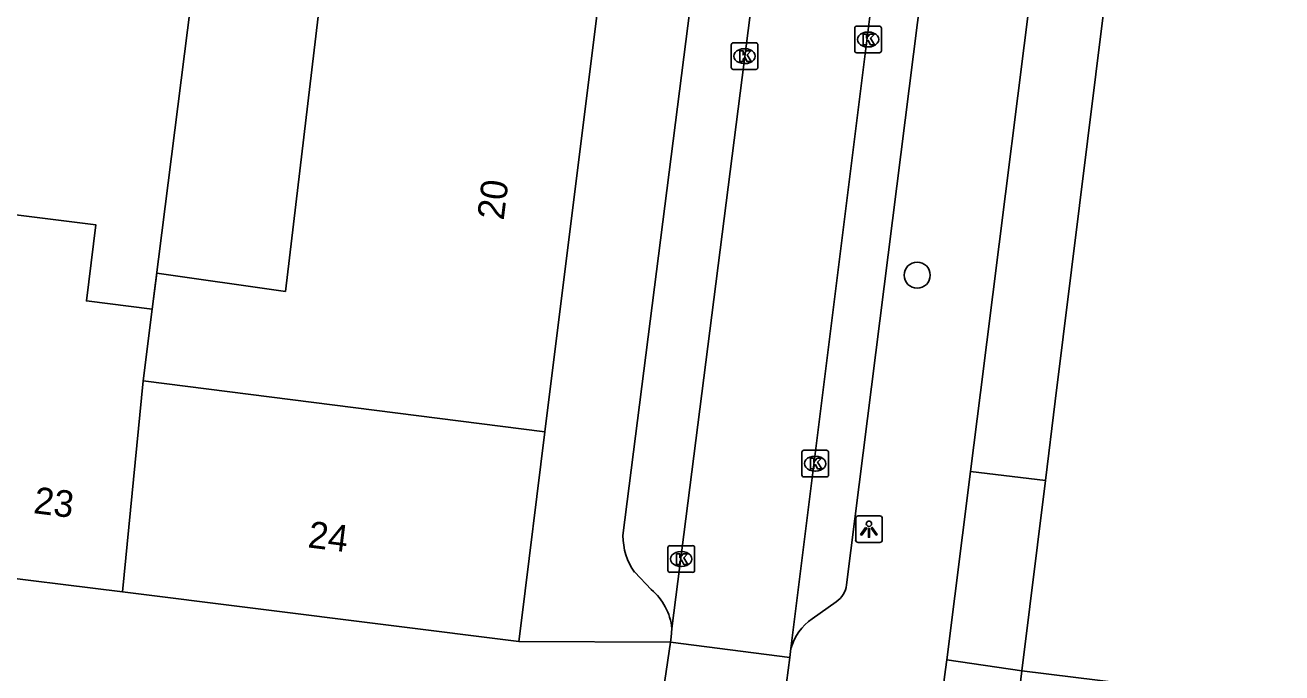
# Model space of a CAD drawing. Extents: x 161696 to 162377, y 380761 to 381673.
# Drawn here: x 162093.7 to 162140.85, y 381340.72 to 381365.02 of the extents above; entities that cross this region are included whole.
import ezdxf

# ---------------------------------------------------------------- set-up
doc = ezdxf.new("R2010")
doc.units = 0
for name, color, linetype in [('IMGEO_Boom', 7, 'Continuous'), ('IMGEO_Hek', 7, 'Continuous'), ('IMGEO_Kolk', 7, 'Continuous'), ('IMGEO_Lichtpunt', 7, 'Continuous'), ('IMGEO_Pand', 7, 'Continuous'), ('IMGEO_Pand_nummerreeks', 7, 'Continuous'), ('IMGEO_Pand_vergunning_verleend', 7, 'Continuous'), ('IMGEO_Rijbaan_lokaal_open', 7, 'Continuous'), ('IMGEO_Voetpad_open', 7, 'Continuous')]:
    doc.layers.add(name, color=color, linetype=linetype)

msp = doc.modelspace()

# ---------------------------------------------------------------- linework, layer by layer
at = {"layer": 'IMGEO_Boom'}
msp.add_circle((162127.171, 381355.641), 0.489, dxfattribs=at)
at = {"layer": 'IMGEO_Hek'}
msp.add_lwpolyline([(162130.719, 381337.68), (162131.095, 381340.794)], dxfattribs=at)
at = {"layer": 'IMGEO_Kolk'}
for p, q in [((162124.825, 381364.057), (162124.825, 381364.909)), ((162124.9, 381364.983), (162125.752, 381364.983)), ((162125.313, 381364.763), (162125.338, 381364.763)), ((162125.826, 381364.909), (162125.826, 381364.057)), ((162120.193, 381363.432), (162120.193, 381364.284)), ((162120.268, 381364.358), (162121.12, 381364.358)), ((162121.194, 381364.284), (162121.194, 381363.432)), ((162120.681, 381364.138), (162120.706, 381364.138)), ((162125.752, 381363.983), (162124.9, 381363.983)), ((162125.336, 381364.203), (162125.311, 381364.203)), ((162121.12, 381363.358), (162120.268, 381363.358)), ((162120.704, 381363.578), (162120.679, 381363.578)), ((162122.842, 381348.144), (162122.842, 381348.996)), ((162122.917, 381349.07), (162123.769, 381349.07)), ((162123.33, 381348.85), (162123.355, 381348.85)), ((162123.843, 381348.996), (162123.843, 381348.144)), ((162123.353, 381348.29), (162123.328, 381348.29)), ((162123.769, 381348.07), (162122.917, 381348.07)), ((162117.817, 381344.565), (162117.817, 381345.417)), ((162117.892, 381345.491), (162118.744, 381345.491)), ((162118.818, 381345.417), (162118.818, 381344.565)), ((162118.305, 381345.271), (162118.33, 381345.271)), ((162118.744, 381344.491), (162117.892, 381344.491)), ((162118.328, 381344.711), (162118.303, 381344.711))]:
    msp.add_line(p, q, dxfattribs=at)
for points in [[(162124.825, 381364.057), (162124.825, 381364.909)], [(162124.9, 381364.983), (162125.752, 381364.983)], [(162125.826, 381364.909), (162125.826, 381364.057)], [(162120.193, 381363.432), (162120.193, 381364.284)], [(162120.268, 381364.358), (162121.12, 381364.358)], [(162121.194, 381364.284), (162121.194, 381363.432)], [(162125.146, 381364.683), (162125.269, 381364.683), (162125.269, 381364.532), (162125.399, 381364.683), (162125.563, 381364.683), (162125.417, 381364.532), (162125.57, 381364.283), (162125.418, 381364.283), (162125.333, 381364.447), (162125.269, 381364.38), (162125.269, 381364.283), (162125.146, 381364.283), (162125.146, 381364.683)], [(162120.514, 381364.058), (162120.637, 381364.058), (162120.637, 381363.907), (162120.767, 381364.058), (162120.931, 381364.058), (162120.785, 381363.907), (162120.938, 381363.658), (162120.786, 381363.658), (162120.701, 381363.822), (162120.637, 381363.755), (162120.637, 381363.658), (162120.514, 381363.658), (162120.514, 381364.058)], [(162125.752, 381363.983), (162124.9, 381363.983)], [(162121.12, 381363.358), (162120.268, 381363.358)], [(162122.842, 381348.144), (162122.842, 381348.996)], [(162122.917, 381349.07), (162123.769, 381349.07)], [(162123.163, 381348.77), (162123.286, 381348.77), (162123.286, 381348.619), (162123.416, 381348.77), (162123.58, 381348.77), (162123.434, 381348.619), (162123.587, 381348.37), (162123.435, 381348.37), (162123.35, 381348.534), (162123.286, 381348.467), (162123.286, 381348.37), (162123.163, 381348.37), (162123.163, 381348.77)], [(162123.843, 381348.996), (162123.843, 381348.144)], [(162123.769, 381348.07), (162122.917, 381348.07)], [(162117.817, 381344.565), (162117.817, 381345.417)], [(162117.892, 381345.491), (162118.744, 381345.491)], [(162118.818, 381345.417), (162118.818, 381344.565)], [(162118.138, 381345.191), (162118.261, 381345.191), (162118.261, 381345.04), (162118.391, 381345.191), (162118.555, 381345.191), (162118.409, 381345.04), (162118.562, 381344.791), (162118.41, 381344.791), (162118.325, 381344.955), (162118.261, 381344.888), (162118.261, 381344.791), (162118.138, 381344.791), (162118.138, 381345.191)], [(162118.744, 381344.491), (162117.892, 381344.491)]]:
    msp.add_lwpolyline(points, dxfattribs=at)
for centre, start, end in [((162124.902, 381364.907), 91.552, 178.448), ((162124.902, 381364.907), 91.552, 178.448), ((162125.75, 381364.907), 1.552, 88.448), ((162125.75, 381364.907), 1.552, 88.448), ((162120.27, 381364.282), 91.552, 178.448), ((162120.27, 381364.282), 91.552, 178.448), ((162121.118, 381364.282), 1.552, 88.448), ((162121.118, 381364.282), 1.552, 88.448), ((162124.902, 381364.059), 181.552, 268.448), ((162124.902, 381364.059), 181.552, 268.448), ((162125.75, 381364.059), 271.552, 358.448), ((162125.75, 381364.059), 271.552, 358.448), ((162120.27, 381363.434), 181.552, 268.448), ((162120.27, 381363.434), 181.552, 268.448), ((162121.118, 381363.434), 271.552, 358.448), ((162121.118, 381363.434), 271.552, 358.448), ((162122.919, 381348.994), 91.552, 178.448), ((162122.919, 381348.994), 91.552, 178.448), ((162123.767, 381348.994), 1.552, 88.448), ((162123.767, 381348.994), 1.552, 88.448), ((162122.919, 381348.146), 181.552, 268.448), ((162122.919, 381348.146), 181.552, 268.448), ((162123.767, 381348.146), 271.552, 358.448), ((162123.767, 381348.146), 271.552, 358.448), ((162117.894, 381345.415), 91.552, 178.448), ((162117.894, 381345.415), 91.552, 178.448), ((162118.742, 381345.415), 1.552, 88.448), ((162118.742, 381345.415), 1.552, 88.448), ((162117.894, 381344.567), 181.552, 268.448), ((162117.894, 381344.567), 181.552, 268.448), ((162118.742, 381344.567), 271.552, 358.448), ((162118.742, 381344.567), 271.552, 358.448)]:
    msp.add_arc(centre, 0.0765, start, end, dxfattribs=at)
for centre, major_axis, ratio, start_param, end_param in [((162125.312, 381364.483), (-0.387, 0.002), 0.722429, 4.712389, 7.853982), ((162125.337, 381364.483), (-0.39, 0.002), 0.717154, 1.570796, 4.712389), ((162120.68, 381363.858), (-0.387, 0.002), 0.722429, 4.712389, 7.853982), ((162120.705, 381363.858), (-0.39, 0.002), 0.717154, 1.570796, 4.712389), ((162123.329, 381348.57), (-0.387, 0.002), 0.722429, 4.712389, 7.853982), ((162123.354, 381348.57), (-0.39, 0.002), 0.717154, 1.570796, 4.712389), ((162118.304, 381344.991), (-0.387, 0.002), 0.722429, 4.712389, 7.853982), ((162118.329, 381344.991), (-0.39, 0.002), 0.717154, 1.570796, 4.712389)]:
    msp.add_ellipse(centre, major_axis=major_axis, ratio=ratio, start_param=start_param, end_param=end_param, dxfattribs=at)
at = {"layer": 'IMGEO_Lichtpunt'}
for p, q in [((162124.862, 381346.515), (162124.862, 381345.708)), ((162124.862, 381346.515), (162124.862, 381345.708)), ((162125.764, 381346.61), (162124.956, 381346.61)), ((162125.764, 381346.61), (162124.956, 381346.61)), ((162125.858, 381345.708), (162125.858, 381346.515)), ((162125.858, 381345.708), (162125.858, 381346.515)), ((162124.956, 381345.614), (162125.764, 381345.614)), ((162124.956, 381345.614), (162125.764, 381345.614))]:
    msp.add_line(p, q, dxfattribs=at)
for points in [[(162125.236, 381346.179), (162125.275, 381346.151), (162125.087, 381345.889), (162125.049, 381345.916), (162125.236, 381346.179)], [(162125.338, 381346.131), (162125.385, 381346.131), (162125.385, 381345.809), (162125.338, 381345.809), (162125.338, 381346.131)], [(162125.448, 381346.151), (162125.486, 381346.178), (162125.673, 381345.916), (162125.634, 381345.888), (162125.448, 381346.151)]]:
    msp.add_lwpolyline(points, dxfattribs=at)
msp.add_circle((162125.361, 381346.313), 0.0994, dxfattribs=at)
for centre, start, end in [((162124.956, 381346.515), 90, 180), ((162124.956, 381346.515), 90, 180), ((162125.764, 381346.515), 0, 90), ((162125.764, 381346.515), 0, 90), ((162124.956, 381345.708), 180, 270), ((162124.956, 381345.708), 180, 270), ((162125.764, 381345.708), 270, 0), ((162125.764, 381345.708), 270, 360)]:
    msp.add_arc(centre, 0.0946, start, end, dxfattribs=at)
at = {"layer": 'IMGEO_Pand'}
for points in [[(162131.982, 381347.932), (162132.353, 381350.918), (162136.618, 381385.223), (162137.56, 381385.107), (162140.498, 381384.744), (162152.097, 381383.312), (162150.707, 381372.093), (162147.104, 381372.539), (162146.102, 381364.353), (162144.484, 381364.551), (162142.531, 381349.53), (162154.36, 381348.077), (162154.335, 381347.878), (162158.194, 381347.428), (162158.218, 381347.626), (162165.679, 381346.706), (162161.625, 381313.867), (162134.432, 381317.237), (162134.819, 381320.363), (162133.628, 381320.511), (162135.685, 381337.52), (162136.549, 381337.414), (162136.871, 381340.077), (162131.095, 381340.794)], [(162098.464, 381354.37), (162100.281, 381368.692), (162107.405, 381367.815)], [(162115.304, 381366.602), (162113.205, 381349.768)], [(162093.349, 381357.903), (162096.355, 381357.529), (162096, 381354.675), (162098.464, 381354.37)], [(162098.123, 381351.682), (162098.464, 381354.37)], [(162097.346, 381343.755), (162098.123, 381351.682)], [(162098.123, 381351.682), (162113.205, 381349.768)], [(162113.205, 381349.768), (162112.308, 381342.578), (162112.223, 381341.897)], [(162131.982, 381347.932), (162131.095, 381340.794)], [(162097.346, 381343.755), (162091.668, 381344.464)], [(162112.223, 381341.897), (162097.346, 381343.755)]]:
    msp.add_lwpolyline(points, dxfattribs=at)
at = {"layer": 'IMGEO_Pand_vergunning_verleend'}
msp.add_lwpolyline([(162098.123, 381351.682), (162098.464, 381354.37), (162098.635, 381355.714), (162103.467, 381355.034), (162104.996, 381367.883), (162107.377, 381367.591), (162115.304, 381366.602), (162113.205, 381349.768), (162098.123, 381351.682)], dxfattribs=at)
at = {"layer": 'IMGEO_Rijbaan_lokaal_open'}
for points in [[(162134.218, 381388.422), (162129.541, 381351.238), (162129.168, 381348.272)], [(162126.957, 381385.01), (162126.489, 381376.416), (162125.753, 381368.256), (162122.434, 381341.635)], [(162128.39, 381382.399), (162128.362, 381380.401), (162128.193, 381374.361), (162127.965, 381371.368), (162124.523, 381344.023)], [(162117.967, 381342.388), (162121.35, 381368.946)], [(162128.28, 381341.209), (162129.168, 381348.272)], [(162124.125, 381343.387), (162123.23, 381342.746)], [(162117.915, 381341.877), (162117.942, 381342.056), (162117.967, 381342.388)], [(162117.488, 381338.993), (162117.915, 381341.877)], [(162122.39, 381341.299), (162117.915, 381341.877)], [(162122.434, 381341.635), (162122.39, 381341.299)], [(162122.39, 381341.299), (162122.021, 381338.438)], [(162128.28, 381341.209), (162128.2, 381340.574), (162127.884, 381338.062)]]:
    msp.add_lwpolyline(points, dxfattribs=at)
for centre, radius, start, end in [((162123.638, 381344.135), 0.892, 303.1035, 352.821), ((162124.337, 381341.112), 1.973, 124.1155, 164.6434)]:
    msp.add_arc(centre, radius, start, end, dxfattribs=at)
at = {"layer": 'IMGEO_Voetpad_open'}
for points in [[(162116.125, 381345.875), (162118.732, 381366.287)], [(162129.168, 381348.272), (162131.982, 381347.932)], [(162117.192, 381343.845), (162116.57, 381344.492)], [(162112.223, 381341.897), (162117.915, 381341.877)], [(162131.095, 381340.794), (162128.28, 381341.209)]]:
    msp.add_lwpolyline(points, dxfattribs=at)
for centre, radius, start, end in [((162118.604, 381345.91), 2.48, 180.8019, 214.8707), ((162115.76, 381342.149), 2.22, 6.1916, 49.8268)]:
    msp.add_arc(centre, radius, start, end, dxfattribs=at)

# ---------------------------------------------------------------- texts
at = {"layer": 'IMGEO_Pand_nummerreeks'}
for s, rotation, p in [('20', 82.8898, (162111.652, 381357.679)), ('23', 352.8839, (162093.982, 381346.715)), ('24', 352.8811, (162104.277, 381345.43))]:
    msp.add_text(s, height=1, rotation=rotation, dxfattribs=at).set_placement(p)

doc.saveas('drawing.dxf')
